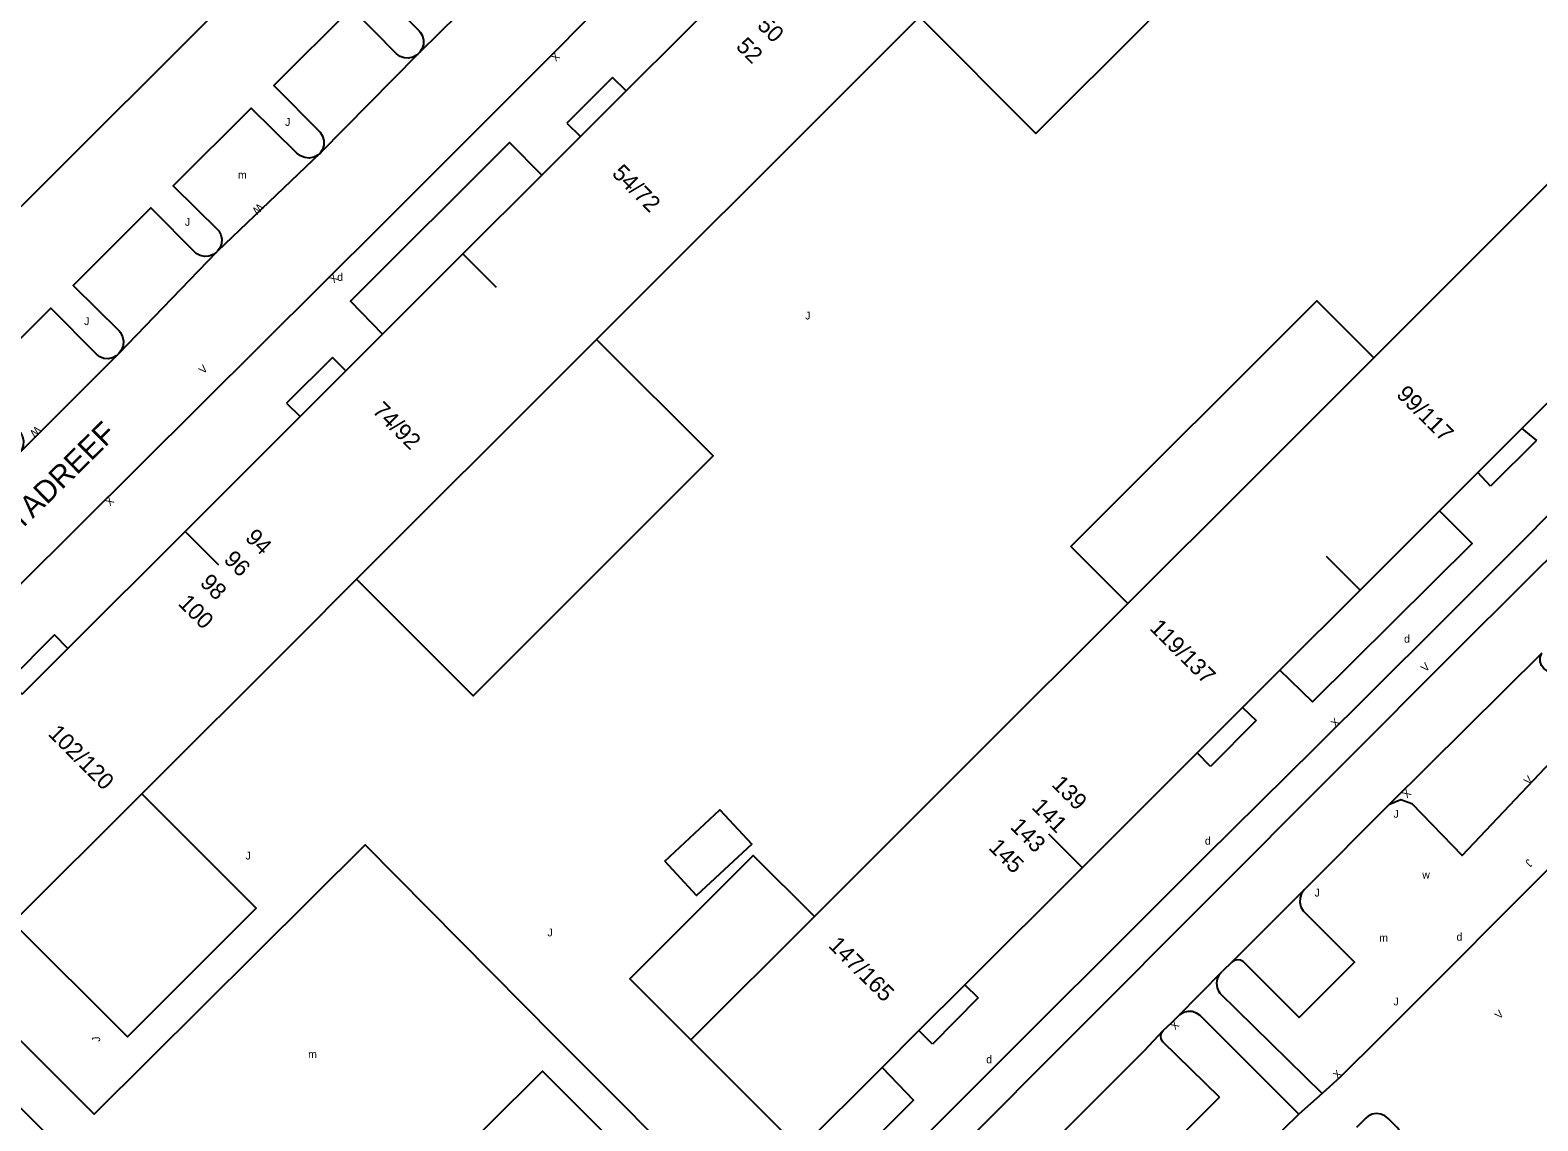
# Model space of a CAD drawing. Extents: x 134999 to 136502, y 457398 to 459002.
# Drawn here: x 136249.2 to 136345.2, y 458767.7 to 458837.1 of the extents above; entities that cross this region are included whole.
import ezdxf

# ---------------------------------------------------------------- set-up
doc = ezdxf.new("R2010")
doc.units = 0
for name, color, linetype in [('RI_DGTB_15', 7, 'Continuous'), ('RI_DGTB_2', 7, 'Continuous'), ('RI_DGTB_29', 7, 'Continuous'), ('RI_DGTB_3', 7, 'Continuous'), ('RI_DGTB_30', 7, 'Continuous'), ('RI_DGTB_31', 7, 'Continuous'), ('RI_DGTB_35', 7, 'Continuous'), ('RI_DGTB_36', 7, 'Continuous'), ('RI_DGTB_37', 7, 'Continuous'), ('RI_DGTB_43', 7, 'Continuous'), ('RI_DGTB_45', 7, 'Continuous'), ('RI_DGTB_48', 7, 'Continuous'), ('RI_DGTB_53', 7, 'Continuous'), ('RI_DGTB_54', 7, 'Continuous'), ('RI_DGTB_6', 7, 'Continuous'), ('RI_DGTB_7', 7, 'Continuous')]:
    doc.layers.add(name, color=color, linetype=linetype)

msp = doc.modelspace()

# ---------------------------------------------------------------- linework, layer by layer
at = {"layer": 'RI_DGTB_15'}
for p, q in [((136276.766, 458822.86), (136278.887, 458820.739)), ((136259.088, 458805.192), (136261.209, 458803.071)), ((136333.84, 458801.466), (136331.72, 458803.588)), ((136316.162, 458783.788), (136314.042, 458785.91))]:
    msp.add_line(p, q, dxfattribs=at)
at = {"layer": 'RI_DGTB_2'}
msp.add_line((136270.18, 458847.397), (136248.647, 458825.856), dxfattribs=at)
at = {"layer": 'RI_DGTB_3'}
for p, q in [((136301.422, 458833.549), (136305.817, 458837.941)), ((136344.575, 458826.092), (136354.403, 458835.915)), ((136285.279, 458817.414), (136301.422, 458833.549)), ((136276.766, 458822.86), (136281.784, 458827.876)), ((136334.726, 458816.248), (136344.575, 458826.092)), ((136271.659, 458817.756), (136276.766, 458822.86)), ((136283.745, 458815.881), (136285.279, 458817.414)), ((136270.003, 458802.144), (136283.745, 458815.881)), ((136326.894, 458808.419), (136334.726, 458816.248)), ((136319.076, 458800.604), (136326.894, 458808.419)), ((136333.851, 458801.455), (136338.896, 458806.497)), ((136266.068, 458798.212), (136270.003, 458802.144)), ((136328.755, 458796.362), (136333.851, 458801.455)), ((136309.212, 458790.745), (136319.076, 458800.604)), ((136256.344, 458788.493), (136266.068, 458798.212)), ((136299.131, 458780.668), (136309.212, 458790.745)), ((136248.139, 458780.291), (136256.344, 458788.493)), ((136291.28, 458772.82), (136299.131, 458780.668))]:
    msp.add_line(p, q, dxfattribs=at)
for points in [[(136287.146, 458833.236), (136294.443, 458840.528)], [(136284.245, 458830.337), (136287.146, 458833.236)], [(136281.784, 458827.876), (136284.245, 458830.337)], [(136344.154, 458811.752), (136351.533, 458819.127)], [(136269.312, 458815.41), (136271.659, 458817.756)], [(136266.407, 458812.506), (136269.312, 458815.41)], [(136259.088, 458805.192), (136266.407, 458812.506)], [(136341.343, 458808.943), (136344.154, 458811.752)], [(136338.896, 458806.497), (136341.343, 458808.943)], [(136251.627, 458797.735), (136259.088, 458805.192)], [(136248.727, 458794.836), (136251.627, 458797.735)], [(136326.366, 458793.974), (136328.755, 458796.362)], [(136323.481, 458791.091), (136326.366, 458793.974)], [(136316.168, 458783.782), (136323.481, 458791.091)], [(136308.701, 458776.32), (136316.168, 458783.782)], [(136305.786, 458773.406), (136308.701, 458776.32)], [(136303.447, 458771.069), (136305.786, 458773.406)], [(136291.28, 458772.82), (136298.237, 458765.863), (136303.447, 458771.069)]]:
    msp.add_lwpolyline(points, dxfattribs=at)
at = {"layer": 'RI_DGTB_48'}
msp.add_line((136271.409, 458800.738), (136270.003, 458802.144), dxfattribs=at)
for points in [[(136327.06, 458859.18), (136334.481, 458851.752), (136313.229, 458830.522), (136305.817, 458837.941)], [(136334.726, 458816.248), (136331.105, 458819.872), (136315.45, 458804.233), (136319.076, 458800.604)], [(136285.279, 458817.414), (136292.688, 458810.005), (136277.421, 458794.729), (136271.409, 458800.738)], [(136256.344, 458788.493), (136263.625, 458781.215), (136255.424, 458773.009), (136248.139, 458780.291)], [(136299.131, 458780.668), (136295.243, 458784.558), (136287.392, 458776.71), (136291.28, 458772.82)]]:
    msp.add_lwpolyline(points, dxfattribs=at)
at = {"layer": 'RI_DGTB_53'}
for p, q in [((136280.6, 458842.189), (136274.021, 458835.694)), ((136273.902, 458835.576), (136267.685, 458829.265)), ((136274.021, 458835.694), (136273.902, 458835.576)), ((136267.685, 458829.265), (136261.158, 458823.038)), ((136254.87, 458816.516), (136261.096, 458822.978)), ((136340.331, 458797.973), (136365.428, 458822.945)), ((136254.77, 458816.415), (136248.533, 458810.163)), ((136254.77, 458816.415), (136254.87, 458816.516)), ((136301.348, 458758.872), (136340.331, 458797.973)), ((136335.72, 458787.821), (136330.292, 458782.373)), ((136325.698, 458777.771), (136325.093, 458777.203)), ((136331.433, 458769.403), (136329.959, 458768.082))]:
    msp.add_line(p, q, dxfattribs=at)
for points in [[(136280.6, 458842.189), (136280.465, 458842.077), (136280.208, 458841.947), (136279.925, 458841.891), (136279.638, 458841.916), (136279.368, 458842.018), (136279.137, 458842.19), (136276.262, 458845.088), (136271.079, 458839.943), (136273.978, 458837.054), (136274.053, 458836.973), (136274.198, 458836.736), (136274.27, 458836.467), (136274.263, 458836.189), (136274.178, 458835.924), (136274.021, 458835.694)], [(136273.902, 458835.576), (136273.822, 458835.508), (136273.579, 458835.374), (136273.308, 458835.315), (136273.031, 458835.335), (136272.772, 458835.433), (136272.551, 458835.601), (136269.682, 458838.498), (136264.733, 458833.572), (136267.679, 458830.601), (136267.832, 458830.356), (136267.912, 458830.078), (136267.913, 458829.79), (136267.836, 458829.511), (136267.685, 458829.265)], [(136267.685, 458829.265), (136267.539, 458829.145), (136267.277, 458829.016), (136266.991, 458828.962), (136266.701, 458828.988), (136266.428, 458829.091), (136266.194, 458829.264), (136263.299, 458832.132), (136258.334, 458827.194), (136261.217, 458824.339), (136261.235, 458824.316), (136261.372, 458824.073), (136261.434, 458823.802), (136261.418, 458823.524), (136261.323, 458823.263), (136261.158, 458823.038)], [(136261.096, 458822.978), (136260.87, 458822.811), (136260.606, 458822.714), (136260.325, 458822.694), (136260.051, 458822.754), (136259.804, 458822.889), (136256.911, 458825.782), (136251.965, 458820.836), (136254.902, 458817.959), (136254.991, 458817.846), (136255.12, 458817.587), (136255.174, 458817.304), (136255.147, 458817.016), (136255.043, 458816.747), (136254.87, 458816.516)], [(136261.096, 458822.978), (136261.114, 458822.997), (136261.158, 458823.038)], [(136254.77, 458816.415), (136254.715, 458816.371), (136254.472, 458816.241), (136254.202, 458816.185), (136253.927, 458816.208), (136253.67, 458816.309), (136253.453, 458816.479), (136250.557, 458819.409), (136245.588, 458814.454), (136248.505, 458811.611), (136248.61, 458811.489), (136248.747, 458811.237), (136248.81, 458810.956), (136248.793, 458810.669), (136248.699, 458810.398), (136248.533, 458810.163)], [(136335.72, 458787.821), (136336.455, 458788.121), (136337.147, 458787.865), (136340.342, 458784.558), (136348.657, 458793.352), (136345.687, 458796.349), (136345.553, 458796.455), (136345.401, 458796.659), (136345.319, 458796.899), (136345.316, 458797.154), (136345.391, 458797.397), (136345.422, 458797.441)], [(136292.903, 458762.712), (136282.665, 458772.995), (136270.541, 458785.234), (136253.305, 458768.098), (136242.762, 458778.597)], [(136330.292, 458782.373), (136330.128, 458782.136), (136330.036, 458781.864), (136330.022, 458781.577), (136330.087, 458781.297), (136330.226, 458781.045), (136330.315, 458780.943), (136333.493, 458777.772), (136329.972, 458774.236), (136326.427, 458777.796), (136326.248, 458777.898), (136326.044, 458777.925), (136325.844, 458777.873), (136325.698, 458777.771)], [(136291.376, 458761.294), (136281.826, 458770.834), (136264.038, 458753.12), (136248.988, 458768.123), (136240.592, 458776.535)], [(136331.433, 458769.403), (136324.955, 458775.782), (136324.896, 458775.871), (136324.782, 458776.138), (136324.745, 458776.427), (136324.787, 458776.714), (136324.906, 458776.98), (136325.093, 458777.203)], [(136329.959, 458768.082), (136323.68, 458774.372), (136323.443, 458774.53), (136323.172, 458774.617), (136322.887, 458774.625), (136322.611, 458774.555), (136322.366, 458774.41), (136322.256, 458774.309)], [(136324.909, 458769.162), (136321.308, 458772.704), (136321.2, 458772.871), (136321.166, 458773.068), (136321.21, 458773.262), (136321.327, 458773.423)], [(136321.327, 458773.423), (136321.861, 458773.905), (136322.256, 458774.309)], [(136335.16, 458773), (136332.6, 458770.47), (136331.433, 458769.403)], [(136329.959, 458768.082), (136322.794, 458761.073)], [(136335.613, 458765.257), (136336.192, 458765.802), (136336.367, 458766.024), (136336.473, 458766.287), (136336.503, 458766.57), (136336.453, 458766.849), (136336.327, 458767.104), (136336.223, 458767.234), (136335.635, 458767.814), (136335.42, 458767.991), (136335.164, 458768.099), (136334.888, 458768.131), (136334.614, 458768.083), (136334.365, 458767.959), (136334.218, 458767.834), (136333.635, 458767.245)]]:
    msp.add_lwpolyline(points, dxfattribs=at)
at = {"layer": 'RI_DGTB_54'}
for p, q in [((136345.422, 458797.441), (136335.72, 458787.821)), ((136335.16, 458773), (136353.132, 458791.03)), ((136325.698, 458777.771), (136330.292, 458782.373)), ((136322.256, 458774.309), (136325.093, 458777.203))]:
    msp.add_line(p, q, dxfattribs=at)
for points in [[(136320.669, 458873.849), (136295.308, 458848.463), (136271.681, 458824.762), (136240.69, 458793.951)], [(136281.784, 458827.876), (136279.723, 458829.952), (136269.613, 458819.849), (136271.659, 458817.756)], [(136300.296, 458750.304), (136300.275, 458750.353), (136298.411, 458753.412), (136298.137, 458754.027), (136297.938, 458754.67), (136297.817, 458755.332), (136297.775, 458756.003), (136297.813, 458756.675), (136297.93, 458757.338), (136298.125, 458757.982), (136298.395, 458758.598), (136298.736, 458759.178), (136299.143, 458759.714), (136299.404, 458759.997), (136301.785, 458762.31), (136307.628, 458768.124), (136324.025, 458784.523), (136330.998, 458791.404), (136338.771, 458799.162), (136363.999, 458824.429)], [(136338.896, 458806.497), (136340.994, 458804.427), (136330.828, 458794.335), (136328.755, 458796.362)], [(136308.348, 458760.355), (136320.141, 458772.141), (136321.327, 458773.423)], [(136303.447, 458771.069), (136305.445, 458768.971), (136296.052, 458759.548), (136292.903, 458762.712)], [(136324.909, 458769.162), (136312.929, 458757.192), (136309.725, 458760.354), (136309.503, 458760.521), (136309.243, 458760.619), (136308.966, 458760.638), (136308.694, 458760.579), (136308.451, 458760.445), (136308.348, 458760.355)]]:
    msp.add_lwpolyline(points, dxfattribs=at)
at = {"layer": 'RI_DGTB_6'}
msp.add_lwpolyline([(136289.61, 458784.203), (136293.122, 458787.461), (136295.152, 458785.273), (136291.638, 458782.016), (136289.61, 458784.203)], dxfattribs=at)
at = {"layer": 'RI_DGTB_7'}
for p, q in [((136286.291, 458834.091), (136283.381, 458831.171)), ((136268.481, 458816.261), (136265.541, 458813.351)), ((136269.312, 458815.41), (136268.481, 458816.261)), ((136345.071, 458810.971), (136342.151, 458808.061)), ((136344.154, 458811.752), (136345.071, 458810.971)), ((136342.151, 458808.061), (136341.343, 458808.943)), ((136326.366, 458793.974), (136327.251, 458793.151)), ((136327.251, 458793.151), (136324.331, 458790.231)), ((136324.331, 458790.231), (136323.481, 458791.091)), ((136308.701, 458776.32), (136309.561, 458775.491)), ((136309.561, 458775.491), (136306.651, 458772.551)), ((136306.651, 458772.551), (136305.786, 458773.406))]:
    msp.add_line(p, q, dxfattribs=at)
for points in [[(136287.146, 458833.236), (136286.291, 458834.091)], [(136283.381, 458831.171), (136284.245, 458830.337)], [(136265.541, 458813.351), (136266.407, 458812.506)], [(136251.627, 458797.735), (136250.791, 458798.601), (136247.871, 458795.681), (136248.727, 458794.836)]]:
    msp.add_lwpolyline(points, dxfattribs=at)

# ---------------------------------------------------------------- texts
at = {"layer": 'RI_DGTB_29'}
for s, p in [('d', (136268.774, 458821.141)), ('d', (136336.651, 458798.107)), ('d', (136323.98, 458785.246)), ('w', (136337.812, 458783.089)), ('d', (136339.992, 458779.133)), ('d', (136310.066, 458771.331))]:
    msp.add_text(s, height=0.5, dxfattribs=at).set_placement(p)
at = {"layer": 'RI_DGTB_30'}
for s, rotation, p in [('X', 224.83417, (136282.636, 458835.733)), ('W', 226.48262, (136263.758, 458826.121)), ('X', 224.83417, (136268.529, 458821.627)), ('V', 45.0449, (136260.255, 458815.183)), ('W', 224.91562, (136249.619, 458811.943)), ('X', 224.83417, (136254.272, 458807.441)), ('V', 44.93812, (136338.021, 458796.209)), ('X', 44.93812, (136332.285, 458792.688)), ('X', 225.0381, (136336.798, 458788.837)), ('V', 44.93812, (136344.568, 458789.015)), ('V', 44.93812, (136342.72, 458774.102)), ('X', 225.60617, (136322.036, 458774.084)), ('X', 44.82946, (136332.423, 458770.294))]:
    msp.add_text(s, height=0.5, rotation=rotation, dxfattribs=at).set_placement(p)
at = {"layer": 'RI_DGTB_31'}
for p in [(136265.455, 458831.009), (136259.081, 458824.648), (136252.666, 458818.326), (136298.546, 458818.682), (136335.983, 458786.962), (136262.937, 458784.3), (136330.959, 458781.945), (136282.147, 458779.408), (136335.977, 458775.017)]:
    msp.add_text('J', height=0.5, dxfattribs=at).set_placement(p)
for height, rotation, p in [(0.499, 225.05037, (136344.551, 458784.374)), (0.5, 93.55826, (136253.693, 458772.708))]:
    msp.add_text('J', height=height, rotation=rotation, dxfattribs=at).set_placement(p)
at = {"layer": 'RI_DGTB_35'}
for s, rotation, p in [('102/120', 314.9845, (136250.322, 458792.253)), ('147/165', 314.9767, (136299.964, 458778.767))]:
    msp.add_text(s, height=1.054, rotation=rotation, dxfattribs=at).set_placement(p)
at = {"layer": 'RI_DGTB_36'}
for s, rotation, p in [('50', 314.9845, (136295.435, 458837.335)), ('52', 314.9845, (136294.086, 458836.004)), ('54/72', 314.9845, (136286.197, 458827.917)), ('99/117', 314.9767, (136336.102, 458813.851)), ('74/92', 314.9845, (136270.95, 458812.806)), ('94', 314.9845, (136262.858, 458804.721)), ('96', 314.9845, (136261.492, 458803.336)), ('98', 314.9845, (136259.98, 458801.852)), ('100', 314.9845, (136258.594, 458800.552)), ('119/137', 314.9767, (136320.406, 458798.978)), ('139', 314.9767, (136314.17, 458789.022)), ('141', 314.9767, (136312.904, 458787.576)), ('143', 314.9767, (136311.53, 458786.326)), ('145', 314.9767, (136310.159, 458785.004))]:
    msp.add_text(s, height=1.054, rotation=rotation, dxfattribs=at).set_placement(p)
at = {"layer": 'RI_DGTB_37'}
msp.add_text('KRETADREEF', height=1.4, rotation=44.54988, dxfattribs=at).set_placement((136245.839, 458802.476))
at = {"layer": 'RI_DGTB_43'}
for p in [(136262.454, 458827.638), (136335.071, 458779.067)]:
    msp.add_text('m', height=0.5, dxfattribs=at).set_placement(p)
at = {"layer": 'RI_DGTB_45'}
msp.add_text('m', height=0.5, dxfattribs=at).set_placement((136266.92, 458771.659))

doc.saveas('drawing.dxf')
